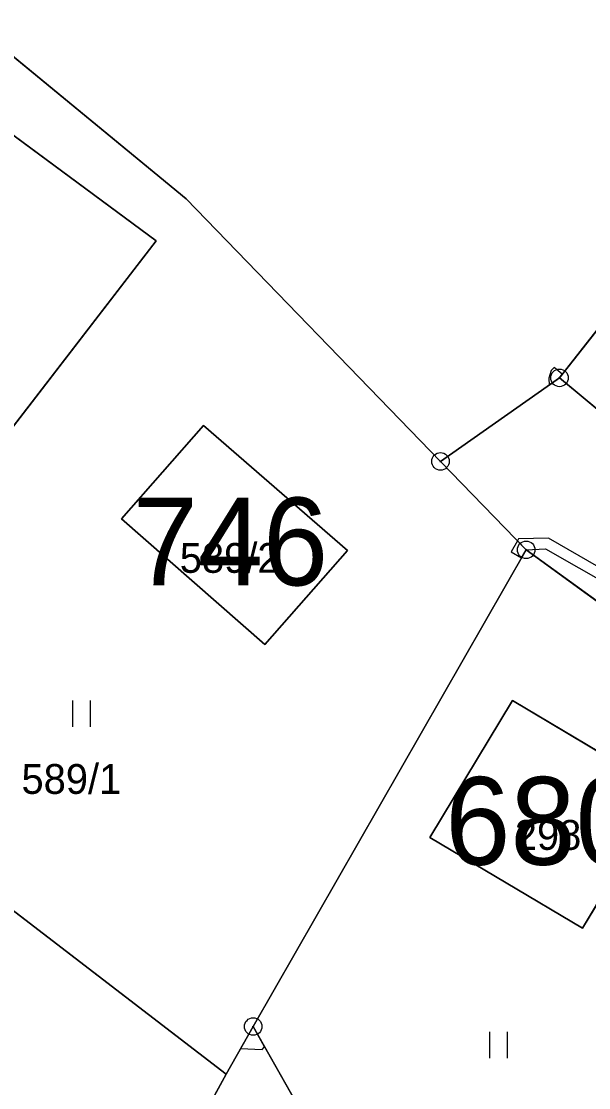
# Model space of a CAD drawing. Extents: x -689422 to -685210, y -987725 to -982160.
# Drawn here: x -687490.5 to -687458.1, y -985527.1 to -985466.3 of the extents above; entities that cross this region are included whole.
import ezdxf

# ---------------------------------------------------------------- set-up
doc = ezdxf.new("R2010")
doc.units = 0
for name, color, linetype in [('KN_Budovy', 7, 'Continuous'), ('KN_Budovy_cisla_domovni', 7, 'Continuous'), ('KN_Hranice_parcel', 7, 'Continuous'), ('KN_Parcelni cisla', 7, 'Continuous'), ('KN_Polygon parcely', 7, 'Continuous'), ('KN_POZEMKY_OSTATNI PLOCHA', 7, 'Continuous'), ('KN_POZEMKY_TTP', 7, 'Continuous'), ('KN_POZEMKY_ZAHRADA', 7, 'Continuous'), ('KN_POZEMKY_ZASTAVENA PLOCHA', 7, 'Continuous'), ('KN_VYUZITI_17_ostatni plocha_ostatni komunikace', 7, 'Continuous'), ('KN_Věcná břemena k části', 7, 'Continuous'), ('KN_Značky bodu BP', 7, 'Continuous'), ('KN_Značky budov', 7, 'Continuous'), ('KN_Značky kultur', 7, 'Continuous')]:
    doc.layers.add(name, color=color, linetype=linetype)

msp = doc.modelspace()

# ---------------------------------------------------------------- linework, layer by layer
at = {"layer": 'KN_Budovy'}
for points in [[(-687480.09, -985489.35), (-687484.77, -985494.67), (-687476.6, -985501.83), (-687471.89, -985496.48)], [(-687462.47, -985505.02), (-687467.18, -985512.84), (-687458.47, -985518.01), (-687453.8, -985510.2)]]:
    msp.add_lwpolyline(points, close=True, dxfattribs=at)
at = {"layer": 'KN_Hranice_parcel'}
for p, q in [((-687500.22, -985460.7), (-687481.09, -985476.44)), ((-687441.01, -985462.69), (-687459.79, -985486.64)), ((-687481.09, -985476.44), (-687466.58, -985491.4)), ((-687466.58, -985491.4), (-687459.79, -985486.64)), ((-687466.58, -985491.4), (-687461.69, -985496.44)), ((-687461.69, -985496.44), (-687477.26, -985523.61)), ((-687454.73, -985501.49), (-687461.69, -985496.44)), ((-687478.81, -985526.32), (-687504.33, -985506.74)), ((-687477.26, -985523.61), (-687478.81, -985526.32)), ((-687478.81, -985526.32), (-687483.08, -985534.18))]:
    msp.add_line(p, q, dxfattribs=at)
for points in [[(-687504.33, -985506.74), (-687497.44, -985497.81), (-687482.8, -985478.83), (-687517.3, -985453.33)], [(-687459.79, -985486.64), (-687454.19, -985491.29), (-687445.36, -985493.6), (-687437.49, -985488.98), (-687423.04, -985468)], [(-687480.09, -985489.35), (-687471.89, -985496.48), (-687476.6, -985501.83), (-687484.77, -985494.67), (-687480.09, -985489.35)], [(-687453.8, -985510.2), (-687462.47, -985505.02), (-687467.18, -985512.84), (-687458.47, -985518.01), (-687453.8, -985510.2)], [(-687477.26, -985523.61), (-687471.05, -985534.59), (-687470.53, -985543.32)]]:
    msp.add_lwpolyline(points, dxfattribs=at)
at = {"layer": 'KN_Polygon parcely'}
for points in [[(-687401.75, -985429.46), (-687405.99, -985442.19), (-687413.2, -985453.71), (-687423.04, -985468), (-687437.49, -985488.98), (-687445.36, -985493.6), (-687454.19, -985491.29), (-687459.79, -985486.64), (-687466.58, -985491.4), (-687461.69, -985496.44), (-687454.73, -985501.49), (-687444.21, -985509.12), (-687431.9, -985490.56), (-687429.6, -985487.11), (-687417.65, -985469.16), (-687408, -985456.17), (-687396.09, -985440.33), (-687394.23, -985437.85), (-687395.37, -985436.66), (-687397.6, -985433.22)], [(-687485.04, -985440.11), (-687500.22, -985460.7), (-687481.09, -985476.44), (-687466.58, -985491.4), (-687459.79, -985486.64), (-687441.01, -985462.69), (-687479.87, -985433.54)], [(-687461.69, -985496.44), (-687466.58, -985491.4), (-687481.09, -985476.44), (-687500.22, -985460.7), (-687508.57, -985455.43), (-687517.19, -985449.99), (-687517.3, -985453.33), (-687482.8, -985478.83), (-687497.44, -985497.81), (-687504.33, -985506.74), (-687478.81, -985526.32), (-687477.26, -985523.61)], [(-687482.8, -985478.83), (-687517.3, -985453.33), (-687517.53, -985453.69), (-687525.44, -985475.19), (-687531.78, -985487.72), (-687505.34, -985506.86), (-687504.33, -985506.74), (-687497.44, -985497.81)], [(-687441.01, -985462.69), (-687459.79, -985486.64), (-687454.19, -985491.29), (-687445.36, -985493.6), (-687437.49, -985488.98), (-687423.04, -985468), (-687436.74, -985457.25)], [(-687504.33, -985506.74), (-687505.34, -985506.86), (-687531.78, -985487.72), (-687535.54, -985493.92), (-687530.42, -985500.75), (-687528.8, -985501.82), (-687519.33, -985508.22), (-687519.4, -985508.87), (-687510.76, -985514.65), (-687501.55, -985521.51), (-687492.77, -985527.66), (-687483.08, -985534.18), (-687478.81, -985526.32)], [(-687480.09, -985489.35), (-687471.89, -985496.48), (-687476.6, -985501.83), (-687484.77, -985494.67)], [(-687480.09, -985489.35), (-687484.77, -985494.67), (-687476.6, -985501.83), (-687471.89, -985496.48)], [(-687477.26, -985523.61), (-687471.05, -985534.59), (-687470.53, -985543.32), (-687463.89, -985552.4), (-687455.69, -985535.5), (-687447.79, -985517.38), (-687453.07, -985515.09), (-687451.47, -985508.69), (-687454.73, -985501.49), (-687461.69, -985496.44)], [(-687453.8, -985510.2), (-687462.47, -985505.02), (-687467.18, -985512.84), (-687458.47, -985518.01)], [(-687453.8, -985510.2), (-687458.47, -985518.01), (-687467.18, -985512.84), (-687462.47, -985505.02)], [(-687477.26, -985523.61), (-687478.81, -985526.32), (-687483.08, -985534.18), (-687483.15, -985534.3), (-687482.49, -985534.76), (-687481.35, -985535.55), (-687477.56, -985538.04), (-687470.85, -985542.88), (-687470.53, -985543.32), (-687471.05, -985534.59)]]:
    msp.add_lwpolyline(points, close=True, dxfattribs=at)
at = {"layer": 'KN_POZEMKY_OSTATNI PLOCHA'}
for p, q in [((-687504.33, -985506.74), (-687478.81, -985526.32)), ((-687478.81, -985526.32), (-687477.26, -985523.61)), ((-687477.26, -985523.61), (-687471.05, -985534.59)), ((-687483.08, -985534.18), (-687478.81, -985526.32)), ((-687478.81, -985526.32), (-687483.08, -985534.18))]:
    msp.add_line(p, q, dxfattribs=at)
at = {"layer": 'KN_POZEMKY_TTP'}
for p, q in [((-687482.8, -985478.83), (-687517.3, -985453.33)), ((-687500.22, -985460.7), (-687481.09, -985476.44)), ((-687459.79, -985486.64), (-687441.01, -985462.69)), ((-687481.09, -985476.44), (-687466.58, -985491.4)), ((-687497.44, -985497.81), (-687482.8, -985478.83)), ((-687466.58, -985491.4), (-687459.79, -985486.64)), ((-687454.19, -985491.29), (-687459.79, -985486.64)), ((-687459.79, -985486.64), (-687454.19, -985491.29)), ((-687480.09, -985489.35), (-687484.77, -985494.67)), ((-687471.89, -985496.48), (-687480.09, -985489.35)), ((-687466.58, -985491.4), (-687461.69, -985496.44)), ((-687461.69, -985496.44), (-687466.58, -985491.4)), ((-687484.77, -985494.67), (-687476.6, -985501.83)), ((-687461.69, -985496.44), (-687477.26, -985523.61)), ((-687477.26, -985523.61), (-687461.69, -985496.44)), ((-687476.6, -985501.83), (-687471.89, -985496.48)), ((-687454.73, -985501.49), (-687461.69, -985496.44)), ((-687461.69, -985496.44), (-687454.73, -985501.49)), ((-687462.47, -985505.02), (-687467.18, -985512.84)), ((-687453.8, -985510.2), (-687462.47, -985505.02)), ((-687478.81, -985526.32), (-687504.33, -985506.74)), ((-687458.47, -985518.01), (-687453.8, -985510.2)), ((-687467.18, -985512.84), (-687458.47, -985518.01)), ((-687477.26, -985523.61), (-687478.81, -985526.32)), ((-687471.05, -985534.59), (-687477.26, -985523.61))]:
    msp.add_line(p, q, dxfattribs=at)
at = {"layer": 'KN_POZEMKY_ZAHRADA'}
for p, q in [((-687517.3, -985453.33), (-687482.8, -985478.83)), ((-687481.09, -985476.44), (-687500.22, -985460.7)), ((-687441.01, -985462.69), (-687459.79, -985486.64)), ((-687466.58, -985491.4), (-687481.09, -985476.44)), ((-687482.8, -985478.83), (-687497.44, -985497.81)), ((-687459.79, -985486.64), (-687466.58, -985491.4))]:
    msp.add_line(p, q, dxfattribs=at)
at = {"layer": 'KN_POZEMKY_ZASTAVENA PLOCHA'}
for p, q in [((-687484.77, -985494.67), (-687480.09, -985489.35)), ((-687480.09, -985489.35), (-687471.89, -985496.48)), ((-687476.6, -985501.83), (-687484.77, -985494.67)), ((-687471.89, -985496.48), (-687476.6, -985501.83)), ((-687467.18, -985512.84), (-687462.47, -985505.02)), ((-687462.47, -985505.02), (-687453.8, -985510.2)), ((-687453.8, -985510.2), (-687458.47, -985518.01)), ((-687458.47, -985518.01), (-687467.18, -985512.84))]:
    msp.add_line(p, q, dxfattribs=at)
at = {"layer": 'KN_VYUZITI_17_ostatni plocha_ostatni komunikace'}
for p, q in [((-687504.33, -985506.74), (-687478.81, -985526.32)), ((-687478.81, -985526.32), (-687477.26, -985523.61)), ((-687477.26, -985523.61), (-687471.05, -985534.59)), ((-687483.08, -985534.18), (-687478.81, -985526.32)), ((-687478.81, -985526.32), (-687483.08, -985534.18))]:
    msp.add_line(p, q, dxfattribs=at)
at = {"layer": 'KN_Věcná břemena k části'}
for points in [[(-687460.37, -985487.05), (-687459.79, -985486.64), (-687459.63, -985486.43), (-687460.09, -985486.04), (-687460.26, -985486.22), (-687460.4, -985486.65)], [(-687461.95, -985496.89), (-687461.69, -985496.44), (-687462.19, -985495.93), (-687462.54, -985496.55)], [(-687462.19, -985495.93), (-687461.69, -985496.44), (-687460.58, -985496.38), (-687456.78, -985498.55), (-687454.72, -985500.4), (-687454.32, -985499.96), (-687456.42, -985498.07), (-687460.42, -985495.78), (-687462.13, -985495.82)], [(-687477.98, -985524.87), (-687476.75, -985524.91), (-687476.61, -985524.76), (-687477.26, -985523.61)]]:
    msp.add_lwpolyline(points, close=True, dxfattribs=at)
at = {"layer": 'KN_Značky bodu BP'}
for centre, radius in [((-687459.79, -985486.64), 0.5), ((-687459.79, -985486.64), 0.0303), ((-687466.58, -985491.4), 0.5), ((-687466.58, -985491.4), 0.0303), ((-687461.69, -985496.44), 0.5), ((-687461.69, -985496.44), 0.0303), ((-687477.26, -985523.61), 0.5), ((-687477.26, -985523.61), 0.0303)]:
    msp.add_circle(centre, radius, dxfattribs=at)
at = {"layer": 'KN_Značky budov'}
for centre in [(-687478.177, -985493.939), (-687459.757, -985509.999)]:
    msp.add_circle(centre, 0.175, dxfattribs=at)
at = {"layer": 'KN_Značky kultur'}
for p, q in [((-687487.541, -985506.52), (-687487.541, -985505.02)), ((-687486.54, -985506.52), (-687486.54, -985505.02)), ((-687463.761, -985525.42), (-687463.761, -985523.92)), ((-687462.76, -985525.42), (-687462.76, -985523.92))]:
    msp.add_line(p, q, dxfattribs=at)

# ---------------------------------------------------------------- texts
at = {"layer": 'KN_Budovy_cisla_domovni'}
for s, p in [('746', (-687484.142, -985498.464)), ('680', (-687466.309, -985514.389))]:
    msp.add_text(s, height=5, dxfattribs=at).set_placement(p)
at = {"layer": 'KN_Parcelni cisla'}
for s, p in [('589/2', (-687481.448, -985497.75)), ('589/1', (-687490.478, -985510.35)), ('298', (-687462.34, -985513.54))]:
    msp.add_text(s, height=1.7, dxfattribs=at).set_placement(p)

doc.saveas('drawing.dxf')
